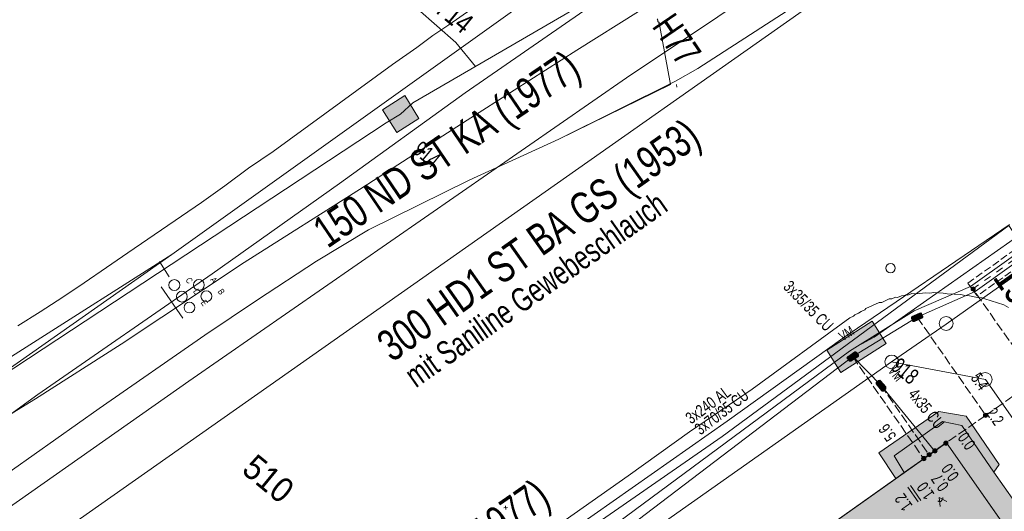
# Model space of a CAD drawing. Header units: metres. Extents: x -740 to 758, y -633 to 854.
# Tile 688 of 1056: x 153 to 197, y -101 to -79. Entities that reach past the tile are written whole.
import ezdxf

# ---------------------------------------------------------------- set-up
doc = ezdxf.new("R2010")
doc.units = ezdxf.units.M
doc.header["$MEASUREMENT"] = 0
for name, pattern in [('333_125', [0.4576, 0.3328, -0.1248]), ('333_333', [0.6656, 0.3328, -0.3328]), ('416_125', [0.5408, 0.416, -0.1248])]:
    doc.linetypes.add(name, pattern=pattern)
for name, color, linetype in [('Gas.LOVION', 7, 'Continuous'), ('gas_projekt.LOVION', 7, 'Continuous'), ('Grundkarte.LOVION', 7, 'Continuous'), ('Grundkarte_Text.LOVION', 7, 'Continuous'), ('Strom.LOVION', 7, 'Continuous'), ('StromBemass.LOVION', 7, 'Continuous'), ('Telko.LOVION', 7, 'Continuous'), ('Wasser.LOVION', 7, 'Continuous')]:
    doc.layers.add(name, color=color, linetype=linetype)
doc.styles.add('ERSTELLTER_STIL_1', font='arial.ttf')

msp = doc.modelspace()

# ---------------------------------------------------------------- hatches: boundary and pattern name
at = {"layer": 'Grundkarte.LOVION', "linetype": 'Continuous', "lineweight": 18}
for color, points in [(254, [(195.708, -96.715), (194.476, -96.511), (191.762, -98.372), (192.526, -99.539), (192.913, -99.264), (192.455, -98.511), (194.639, -96.968), (195.514, -97.148), (196.961, -99.253), (197.193, -98.905)]), (254, [(195.708, -96.715), (194.476, -96.511), (191.762, -98.372), (192.526, -99.539), (192.913, -99.264), (192.455, -98.511), (194.639, -96.968), (195.514, -97.148), (196.961, -99.253), (197.193, -98.905)]), (254, [(196.961, -99.253), (195.514, -97.148), (194.639, -96.968), (192.455, -98.511), (192.913, -99.264), (194.822, -97.925), (199.356, -104.398), (200.22, -103.87)]), (254, [(196.961, -99.253), (195.514, -97.148), (194.639, -96.968), (192.455, -98.511), (192.913, -99.264), (194.822, -97.925), (199.356, -104.398), (200.22, -103.87)]), (9, [(211.479, -121.685), (194.822, -97.925), (186.722, -103.653), (185.423, -104.578), (189.899, -111.056), (189.315, -111.439), (196.878, -122.285), (197.461, -121.903), (201.964, -128.349), (203.294, -127.451)])]:
    msp.add_hatch(color=color, dxfattribs=at).paths.add_polyline_path(points)
at = {"layer": 'Strom.LOVION', "linetype": 'Continuous', "lineweight": 13}
for points in [[(193.37, -92.452), (193.71, -92.3), (193.75, -92.252), (193.747, -92.223), (193.69, -92.095), (193.658, -92.069), (193.599, -92.074), (193.259, -92.226), (193.233, -92.258), (193.239, -92.317), (193.293, -92.415), (193.279, -92.431), (193.312, -92.457)], [(190.501, -94.239), (190.822, -94.045), (190.848, -94.013), (190.842, -93.955), (190.759, -93.859), (190.756, -93.83), (190.727, -93.833), (190.711, -93.82), (190.682, -93.823), (190.364, -94.046), (190.348, -94.033), (190.35, -94.062), (190.324, -94.094), (190.356, -94.121), (190.41, -94.219), (190.442, -94.245)], [(192.077, -95.401), (191.844, -95.128), (191.812, -95.101), (191.753, -95.107), (191.658, -95.19), (191.644, -95.206), (191.65, -95.265), (191.887, -95.567), (191.919, -95.593), (191.977, -95.588), (192.073, -95.504), (192.086, -95.488)], [(194.704, -97.937), (193.9, -98.621), (194.034, -98.785), (194.855, -98.114)]]:
    msp.add_hatch(color=7, dxfattribs=at).paths.add_polyline_path(points)
at = {"layer": 'StromBemass.LOVION', "linetype": 'Continuous', "lineweight": 13}
for points in [[(196.096, -91.047), (196.103, -91.038), (196.109, -91.027), (196.113, -91.016), (196.116, -91.005), (196.117, -90.993), (196.117, -90.981), (196.116, -90.969), (196.113, -90.958), (196.108, -90.947), (196.103, -90.936), (196.096, -90.927), (196.087, -90.918), (196.078, -90.911), (196.068, -90.904), (196.057, -90.899), (196.046, -90.896), (196.034, -90.894), (196.023, -90.893), (196.011, -90.894), (195.999, -90.896), (195.988, -90.9), (195.977, -90.905), (195.967, -90.911), (195.958, -90.919), (195.95, -90.927), (195.943, -90.937), (195.937, -90.947), (195.933, -90.958), (195.93, -90.97), (195.929, -90.982), (195.929, -90.994), (195.93, -91.005), (195.933, -91.017), (195.938, -91.028), (195.943, -91.038), (195.95, -91.048), (195.958, -91.056), (195.968, -91.064), (195.978, -91.07), (195.988, -91.075), (196, -91.079), (196.011, -91.081), (196.023, -91.082), (196.035, -91.081), (196.047, -91.079), (196.058, -91.075), (196.069, -91.07), (196.079, -91.064), (196.088, -91.056)], [(193.564, -92.325), (193.571, -92.315), (193.576, -92.305), (193.581, -92.294), (193.584, -92.282), (193.585, -92.27), (193.585, -92.259), (193.584, -92.247), (193.581, -92.235), (193.576, -92.224), (193.57, -92.214), (193.563, -92.204), (193.555, -92.196), (193.546, -92.188), (193.536, -92.182), (193.525, -92.177), (193.514, -92.173), (193.502, -92.171), (193.49, -92.17), (193.479, -92.171), (193.467, -92.173), (193.456, -92.177), (193.445, -92.182), (193.435, -92.189), (193.426, -92.196), (193.418, -92.205), (193.411, -92.214), (193.405, -92.225), (193.401, -92.236), (193.398, -92.247), (193.396, -92.259), (193.396, -92.271), (193.398, -92.283), (193.401, -92.294), (193.405, -92.305), (193.411, -92.316), (193.418, -92.325), (193.426, -92.334), (193.435, -92.342), (193.445, -92.348), (193.456, -92.353), (193.467, -92.357), (193.479, -92.359), (193.491, -92.359), (193.503, -92.359), (193.514, -92.356), (193.526, -92.353), (193.537, -92.348), (193.547, -92.341), (193.556, -92.334)], [(190.667, -94.1), (190.674, -94.09), (190.68, -94.08), (190.684, -94.069), (190.687, -94.057), (190.688, -94.046), (190.688, -94.034), (190.687, -94.022), (190.684, -94.011), (190.68, -94), (190.674, -93.99), (190.667, -93.98), (190.659, -93.971), (190.65, -93.964), (190.64, -93.958), (190.629, -93.953), (190.618, -93.949), (190.606, -93.947), (190.594, -93.946), (190.583, -93.947), (190.571, -93.949), (190.56, -93.953), (190.549, -93.958), (190.539, -93.964), (190.53, -93.972), (190.522, -93.98), (190.515, -93.99), (190.51, -94), (190.505, -94.011), (190.502, -94.023), (190.501, -94.035), (190.501, -94.046), (190.502, -94.058), (190.505, -94.069), (190.51, -94.08), (190.516, -94.091), (190.522, -94.1), (190.531, -94.109), (190.54, -94.116), (190.55, -94.123), (190.56, -94.128), (190.572, -94.131), (190.583, -94.133), (190.595, -94.134), (190.607, -94.133), (190.618, -94.131), (190.63, -94.127), (190.64, -94.122), (190.65, -94.116), (190.659, -94.108)], [(191.944, -95.408), (191.951, -95.399), (191.957, -95.388), (191.961, -95.377), (191.964, -95.366), (191.965, -95.354), (191.965, -95.342), (191.964, -95.33), (191.961, -95.318), (191.956, -95.307), (191.951, -95.297), (191.944, -95.287), (191.935, -95.279), (191.926, -95.271), (191.916, -95.265), (191.905, -95.26), (191.894, -95.256), (191.882, -95.254), (191.87, -95.253), (191.858, -95.254), (191.847, -95.256), (191.835, -95.26), (191.824, -95.265), (191.814, -95.271), (191.805, -95.279), (191.797, -95.288), (191.79, -95.297), (191.784, -95.308), (191.78, -95.319), (191.777, -95.331), (191.776, -95.342), (191.776, -95.354), (191.777, -95.366), (191.78, -95.378), (191.785, -95.389), (191.79, -95.399), (191.797, -95.409), (191.806, -95.418), (191.815, -95.425), (191.825, -95.432), (191.836, -95.437), (191.847, -95.44), (191.859, -95.442), (191.871, -95.443), (191.883, -95.442), (191.895, -95.44), (191.906, -95.436), (191.917, -95.431), (191.927, -95.425), (191.936, -95.417)], [(196.657, -96.744), (196.664, -96.734), (196.669, -96.724), (196.674, -96.713), (196.677, -96.701), (196.678, -96.69), (196.678, -96.678), (196.676, -96.666), (196.673, -96.654), (196.669, -96.643), (196.663, -96.633), (196.656, -96.623), (196.648, -96.615), (196.639, -96.607), (196.629, -96.601), (196.618, -96.596), (196.607, -96.592), (196.595, -96.59), (196.583, -96.589), (196.571, -96.59), (196.559, -96.592), (196.548, -96.596), (196.537, -96.601), (196.527, -96.607), (196.518, -96.615), (196.51, -96.624), (196.503, -96.633), (196.497, -96.644), (196.493, -96.655), (196.49, -96.666), (196.489, -96.678), (196.489, -96.69), (196.49, -96.702), (196.493, -96.714), (196.498, -96.725), (196.503, -96.735), (196.51, -96.745), (196.519, -96.753), (196.528, -96.761), (196.538, -96.767), (196.549, -96.772), (196.56, -96.776), (196.572, -96.778), (196.584, -96.779), (196.596, -96.778), (196.607, -96.776), (196.619, -96.772), (196.629, -96.767), (196.639, -96.76), (196.649, -96.753)], [(194.368, -98.348), (194.375, -98.338), (194.38, -98.327), (194.385, -98.316), (194.388, -98.304), (194.389, -98.292), (194.389, -98.28), (194.388, -98.269), (194.385, -98.257), (194.38, -98.246), (194.374, -98.235), (194.367, -98.226), (194.359, -98.217), (194.35, -98.209), (194.34, -98.203), (194.329, -98.198), (194.317, -98.194), (194.305, -98.192), (194.293, -98.191), (194.281, -98.192), (194.27, -98.194), (194.258, -98.198), (194.247, -98.203), (194.237, -98.21), (194.228, -98.217), (194.22, -98.226), (194.213, -98.236), (194.207, -98.246), (194.203, -98.257), (194.2, -98.269), (194.198, -98.281), (194.198, -98.293), (194.2, -98.305), (194.203, -98.317), (194.207, -98.328), (194.213, -98.338), (194.22, -98.348), (194.228, -98.357), (194.238, -98.364), (194.248, -98.371), (194.259, -98.376), (194.27, -98.38), (194.282, -98.382), (194.294, -98.382), (194.306, -98.382), (194.318, -98.379), (194.329, -98.376), (194.34, -98.37), (194.35, -98.364), (194.359, -98.356)], [(194.37, -98.348), (194.377, -98.338), (194.383, -98.328), (194.387, -98.316), (194.39, -98.305), (194.392, -98.293), (194.392, -98.281), (194.39, -98.269), (194.387, -98.258), (194.383, -98.246), (194.377, -98.236), (194.37, -98.226), (194.362, -98.218), (194.352, -98.21), (194.342, -98.204), (194.331, -98.198), (194.32, -98.195), (194.308, -98.193), (194.296, -98.192), (194.284, -98.193), (194.273, -98.195), (194.261, -98.199), (194.25, -98.204), (194.24, -98.21), (194.231, -98.218), (194.223, -98.227), (194.216, -98.236), (194.21, -98.247), (194.206, -98.258), (194.203, -98.27), (194.201, -98.282), (194.201, -98.294), (194.203, -98.305), (194.206, -98.317), (194.21, -98.328), (194.216, -98.339), (194.223, -98.348), (194.232, -98.357), (194.241, -98.365), (194.251, -98.371), (194.262, -98.376), (194.273, -98.38), (194.285, -98.382), (194.297, -98.383), (194.309, -98.382), (194.321, -98.38), (194.332, -98.376), (194.343, -98.371), (194.353, -98.364), (194.362, -98.357)], [(194.862, -98.001), (194.869, -97.992), (194.875, -97.982), (194.879, -97.971), (194.882, -97.959), (194.883, -97.948), (194.883, -97.936), (194.882, -97.924), (194.879, -97.913), (194.874, -97.902), (194.869, -97.891), (194.862, -97.882), (194.854, -97.873), (194.845, -97.866), (194.835, -97.86), (194.824, -97.855), (194.813, -97.851), (194.801, -97.849), (194.789, -97.848), (194.778, -97.849), (194.766, -97.851), (194.755, -97.855), (194.744, -97.86), (194.734, -97.866), (194.725, -97.874), (194.717, -97.882), (194.71, -97.892), (194.705, -97.902), (194.7, -97.913), (194.697, -97.925), (194.696, -97.936), (194.696, -97.948), (194.698, -97.96), (194.701, -97.971), (194.705, -97.982), (194.711, -97.992), (194.718, -98.002), (194.726, -98.011), (194.735, -98.018), (194.745, -98.024), (194.755, -98.029), (194.767, -98.033), (194.778, -98.035), (194.79, -98.036), (194.802, -98.035), (194.813, -98.033), (194.824, -98.029), (194.835, -98.024), (194.845, -98.018), (194.854, -98.01)], [(194.865, -98.001), (194.872, -97.992), (194.877, -97.981), (194.881, -97.97), (194.884, -97.959), (194.886, -97.948), (194.886, -97.936), (194.884, -97.924), (194.881, -97.913), (194.877, -97.902), (194.871, -97.892), (194.864, -97.882), (194.856, -97.874), (194.847, -97.867), (194.837, -97.86), (194.827, -97.855), (194.816, -97.852), (194.804, -97.85), (194.793, -97.849), (194.781, -97.85), (194.769, -97.852), (194.758, -97.856), (194.748, -97.861), (194.738, -97.867), (194.729, -97.874), (194.721, -97.883), (194.714, -97.892), (194.709, -97.903), (194.704, -97.914), (194.701, -97.925), (194.7, -97.936), (194.7, -97.948), (194.701, -97.96), (194.704, -97.971), (194.709, -97.982), (194.714, -97.992), (194.721, -98.002), (194.729, -98.01), (194.738, -98.017), (194.748, -98.024), (194.759, -98.029), (194.77, -98.032), (194.781, -98.034), (194.793, -98.035), (194.805, -98.034), (194.816, -98.032), (194.827, -98.028), (194.838, -98.023), (194.848, -98.017), (194.857, -98.01)], [(193.865, -98.694), (193.872, -98.684), (193.878, -98.674), (193.882, -98.662), (193.885, -98.651), (193.887, -98.639), (193.887, -98.627), (193.885, -98.615), (193.882, -98.603), (193.878, -98.592), (193.872, -98.582), (193.865, -98.572), (193.857, -98.563), (193.847, -98.556), (193.837, -98.549), (193.826, -98.544), (193.815, -98.54), (193.803, -98.538), (193.791, -98.537), (193.779, -98.538), (193.767, -98.541), (193.756, -98.544), (193.745, -98.549), (193.735, -98.556), (193.726, -98.564), (193.717, -98.572), (193.71, -98.582), (193.705, -98.593), (193.7, -98.604), (193.697, -98.615), (193.696, -98.627), (193.696, -98.639), (193.697, -98.651), (193.7, -98.663), (193.705, -98.674), (193.711, -98.685), (193.718, -98.694), (193.726, -98.703), (193.735, -98.711), (193.745, -98.717), (193.756, -98.722), (193.768, -98.726), (193.78, -98.728), (193.792, -98.729), (193.804, -98.728), (193.815, -98.726), (193.827, -98.722), (193.838, -98.717), (193.848, -98.71), (193.857, -98.703)], [(193.87, -98.696), (193.877, -98.686), (193.883, -98.675), (193.887, -98.664), (193.89, -98.653), (193.892, -98.641), (193.892, -98.629), (193.89, -98.617), (193.887, -98.606), (193.883, -98.595), (193.877, -98.584), (193.87, -98.575), (193.862, -98.566), (193.853, -98.558), (193.842, -98.552), (193.832, -98.547), (193.82, -98.543), (193.809, -98.541), (193.797, -98.54), (193.785, -98.541), (193.773, -98.543), (193.762, -98.547), (193.751, -98.552), (193.741, -98.559), (193.732, -98.566), (193.724, -98.575), (193.717, -98.585), (193.711, -98.595), (193.707, -98.606), (193.704, -98.618), (193.702, -98.63), (193.702, -98.642), (193.704, -98.653), (193.707, -98.665), (193.711, -98.676), (193.717, -98.686), (193.724, -98.696), (193.732, -98.705), (193.741, -98.712), (193.752, -98.719), (193.762, -98.724), (193.774, -98.727), (193.785, -98.729), (193.797, -98.73), (193.809, -98.729), (193.821, -98.727), (193.832, -98.723), (193.843, -98.718), (193.853, -98.712), (193.862, -98.704)], [(194.111, -98.519), (194.118, -98.51), (194.124, -98.499), (194.128, -98.488), (194.131, -98.477), (194.133, -98.465), (194.133, -98.453), (194.131, -98.441), (194.128, -98.429), (194.124, -98.418), (194.118, -98.408), (194.111, -98.398), (194.103, -98.39), (194.094, -98.382), (194.084, -98.376), (194.073, -98.371), (194.061, -98.367), (194.05, -98.365), (194.038, -98.364), (194.026, -98.365), (194.014, -98.367), (194.003, -98.371), (193.992, -98.376), (193.982, -98.383), (193.973, -98.39), (193.965, -98.399), (193.958, -98.409), (193.952, -98.419), (193.948, -98.43), (193.945, -98.442), (193.943, -98.453), (193.944, -98.465), (193.945, -98.477), (193.948, -98.489), (193.952, -98.5), (193.958, -98.51), (193.965, -98.52), (193.973, -98.528), (193.983, -98.536), (193.993, -98.542), (194.004, -98.547), (194.015, -98.551), (194.027, -98.553), (194.038, -98.554), (194.05, -98.553), (194.062, -98.551), (194.073, -98.547), (194.084, -98.542), (194.094, -98.536), (194.103, -98.528)]]:
    msp.add_hatch(color=7, dxfattribs=at).paths.add_polyline_path(points)
at = {"layer": 'Telko.LOVION', "linetype": 'Continuous', "lineweight": 13}
for points in [[(170.001, -83.934), (171.003, -83.304), (170.371, -82.272), (169.355, -82.918)], [(190.049, -94.756), (192.093, -93.448), (191.463, -92.446), (189.419, -93.754)], [(190.049, -94.756), (192.093, -93.448), (191.463, -92.446), (189.419, -93.754)]]:
    msp.add_hatch(color=7, dxfattribs=at).paths.add_polyline_path(points)

# ---------------------------------------------------------------- linework, layer by layer
at = {"layer": 'Gas.LOVION', "color": 1, "linetype": 'Continuous', "lineweight": 18}
msp.add_lwpolyline([(294.203, -4.359), (288.634, -8.612), (288.22, -8.919), (288.066, -9.008), (287.873, -9.145), (287.65, -9.285), (287.287, -9.498), (286.218, -9.454), (284.908, -10.262), (284.489, -10.51), (266.262, -23.449), (250.316, -34.629), (241.461, -40.948), (192.719, -75.358), (149.628, -105.61), (149.061, -106.005), (148.425, -106.452), (147.9, -106.828), (147.208, -107.309), (145.589, -108.428), (141.605, -111.212), (128.564, -120.364), (117.363, -128.227)], dxfattribs=at)
at = {"layer": 'Gas.LOVION', "color": 5, "linetype": 'Continuous', "lineweight": 18}
for points in [[(115.531, -126.721), (121.124, -122.864), (160.62, -95.151), (180.371, -81.472), (188.624, -75.95), (195.972, -71.301), (197.304, -73.284), (204.908, -67.93), (205.685, -67.411), (206.003, -67.187)], [(247.544, -148.956), (245.732, -146.444), (241.281, -141.278), (240.336, -140.233), (236.034, -143.239), (228.887, -133.165), (225.033, -127.601), (220.305, -120.807), (217.287, -116.551), (214.679, -112.845), (212.587, -109.887), (210.594, -107.038), (204.242, -97.994), (203.693, -97.22), (197.631, -88.119), (184.686, -97.645), (177.765, -102.43), (156.123, -117.625), (134.48, -133.115), (128.45, -137.34)]]:
    msp.add_lwpolyline(points, dxfattribs=at)
at = {"layer": 'Grundkarte.LOVION', "color": 253, "linetype": 'Continuous', "lineweight": 18}
for points in [[(189.881, 20.022), (196.768, 21.523), (196.893, 19.644), (190.178, 13.963), (193.06, 9.87), (207.399, -10.422), (214.854, -21.072), (205.625, -27.649), (192.011, -37.138), (185.236, -41.908), (180.121, -45.512), (184.719, -52.037), (185.37, -52.949), (192.723, -63.461), (193.89, -65.121), (190.879, -67.277), (159.854, -89.433), (146.691, -97.784), (132.998, -104.354), (108.878, -121.254)], [(149.147, -98.726), (153.693, -95.947), (157.559, -93.47), (163.111, -89.794), (168.484, -86.402), (173.182, -83.371), (178.136, -80.227), (180.92, -78.477)], [(149.147, -98.726), (153.693, -95.947), (157.559, -93.47), (163.111, -89.794), (168.484, -86.402), (173.182, -83.371), (178.136, -80.227), (180.92, -78.477)], [(181.754, -78.839), (181.786, -78.865), (181.792, -78.924), (181.824, -78.95), (181.83, -79.009), (181.862, -79.035), (181.873, -79.152), (182.365, -81.764), (177.316, -84.238), (173.27, -86.082), (168.731, -88.329), (166.387, -89.74), (163.719, -91.479), (161.333, -93.072), (156.572, -96.374), (150.683, -100.526)], [(181.754, -78.839), (181.786, -78.865), (181.792, -78.924), (181.824, -78.95), (181.83, -79.009), (181.862, -79.035), (181.873, -79.152), (182.365, -81.764), (177.316, -84.238), (173.27, -86.082), (168.731, -88.329), (166.387, -89.74), (163.719, -91.479), (161.333, -93.072), (156.572, -96.374), (150.683, -100.526)], [(175.192, -106.347), (192.336, -94.267), (196.581, -95.064), (210.732, -115.256)], [(200.22, -103.87), (196.961, -99.253), (197.193, -98.905), (195.708, -96.715), (194.476, -96.511), (191.762, -98.372), (192.526, -99.539), (186.722, -103.653)]]:
    msp.add_lwpolyline(points, dxfattribs=at)
at = {"layer": 'Grundkarte.LOVION', "color": 8, "linetype": 'Continuous', "lineweight": 18}
for points in [[(306.193, -14.24), (209.538, -82.181), (194.801, -92.578), (192.336, -94.267), (175.192, -106.347), (166.201, -112.634), (130.053, -138.011), (129.607, -138.291)], [(306.193, -14.24), (209.538, -82.181), (194.801, -92.578), (192.336, -94.267), (175.192, -106.347), (166.201, -112.634), (130.053, -138.011), (129.607, -138.291)], [(159.822, -16.551), (172.666, -34.862), (180.121, -45.512), (184.719, -52.037), (181.459, -54.366), (190.879, -67.277), (159.854, -89.433), (146.691, -97.784), (132.998, -104.354), (119.05, -110.122), (104.366, -114.099), (101.036, -114.809)], [(111.385, -123.314), (126.409, -112.831), (138.639, -104.305), (159.854, -89.433), (190.879, -67.277), (193.89, -65.121), (195.606, -67.554), (207.496, -59.18), (220.934, -49.708), (230.338, -43.114), (241.455, -35.288), (245.606, -32.4)], [(180.92, -78.477), (178.136, -80.227), (173.182, -83.371), (168.484, -86.402), (163.111, -89.794), (157.559, -93.47), (153.693, -95.947), (149.147, -98.726), (144.848, -101.008), (139.626, -103.824), (138.639, -104.305), (159.854, -89.433), (190.879, -67.277)], [(152.898, -92.655), (153.901, -92.025), (154.93, -91.363), (155.9, -90.706), (156.897, -90.018), (157.867, -89.361), (161.191, -87.086), (162.241, -86.333), (163.317, -85.548), (164.425, -84.789), (169.804, -80.864), (170.912, -80.106), (171.628, -79.563), (172.349, -79.079), (173.844, -78.046)], [(187.626, -78.442), (183.596, -81.053), (182.588, -81.624), (177.316, -84.238), (173.27, -86.082), (168.731, -88.329), (166.387, -89.74), (163.719, -91.479), (161.333, -93.072), (156.572, -96.374), (150.683, -100.526)], [(111.385, -123.314), (126.409, -112.831), (127.138, -112.73), (130.824, -112.044), (135.416, -111.241), (135.855, -110.902), (137.954, -109.396), (140.59, -107.631), (143.24, -105.717), (147.725, -102.619), (150.683, -100.526), (156.572, -96.374), (161.333, -93.072), (163.719, -91.479), (166.387, -89.74), (168.731, -88.329), (173.27, -86.082), (177.316, -84.238), (182.365, -81.764), (181.873, -79.152), (181.856, -78.977), (181.792, -78.924), (181.78, -78.807)], [(182.643, -81.885), (182.631, -81.768)], [(101.036, -114.809), (104.366, -114.099), (119.05, -110.122), (132.998, -104.354), (108.878, -121.254), (132.998, -104.354), (146.691, -97.784), (159.854, -89.433), (138.639, -104.305), (126.409, -112.831), (111.385, -123.314)], [(196.428, -91.384), (196.22, -91.375), (195.858, -91.292), (195.65, -91.283), (195.469, -91.241), (194.845, -91.214), (194.664, -91.172), (194.248, -91.154), (194.073, -91.171), (193.865, -91.162), (193.455, -91.202), (193.247, -91.193), (193.077, -91.268), (192.986, -91.248), (192.901, -91.286), (192.784, -91.297), (192.614, -91.373), (192.524, -91.352), (192.354, -91.428), (192.237, -91.439), (191.897, -91.591), (191.78, -91.602), (191.185, -91.867), (191.132, -91.931), (190.962, -92.007), (190.851, -92.077), (190.681, -92.153), (190.628, -92.217), (190.458, -92.293), (186.043, -95.503), (183.217, -97.434), (180.456, -99.418), (176.39, -102.269)], [(197.624, -91.829), (197.405, -91.702), (196.551, -91.431), (196.428, -91.384)]]:
    msp.add_lwpolyline(points, dxfattribs=at)
for points in [[(192.336, -94.267), (194.801, -92.578), (209.538, -82.181), (208.713, -86.134), (212.424, -91.446), (213.457, -92.941), (219.363, -101.348), (220.428, -102.87), (226.435, -111.415), (227.43, -112.825), (232.627, -120.327), (243.723, -136.177), (247.968, -136.974), (229.741, -147.948), (230.725, -143.803), (215.611, -122.227), (196.581, -95.064)], [(192.336, -94.267), (194.801, -92.578), (209.538, -82.181), (208.713, -86.134), (212.424, -91.446), (213.457, -92.941), (219.363, -101.348), (220.428, -102.87), (226.435, -111.415), (227.43, -112.825), (232.627, -120.327), (243.723, -136.177), (247.968, -136.974), (229.741, -147.948), (230.725, -143.803), (215.611, -122.227), (196.581, -95.064)], [(196.002, -135.996), (193.904, -132.98), (189.44, -126.618), (175.192, -106.347), (192.336, -94.267), (196.581, -95.064), (215.611, -122.227)], [(211.479, -121.685), (203.294, -127.451), (201.964, -128.349), (197.461, -121.903), (196.878, -122.285), (189.315, -111.439), (189.899, -111.056), (185.423, -104.578), (186.722, -103.653), (194.822, -97.925)]]:
    msp.add_lwpolyline(points, close=True, dxfattribs=at)
at = {"layer": 'Grundkarte.LOVION', "color": 253, "linetype": 'Continuous', "lineweight": 18}
msp.add_lwpolyline([(229.741, -147.948), (197.986, -165.358), (196.735, -163.145), (196.412, -162.556), (195.074, -160.057), (190.937, -152.511), (185.824, -143.139), (183.672, -139.27), (193.904, -132.98), (189.44, -126.618), (175.192, -106.347), (192.336, -94.267), (196.581, -95.064), (215.611, -122.227), (230.725, -143.803)], close=True, dxfattribs=at)
at = {"layer": 'Grundkarte.LOVION', "color": 251, "linetype": 'Continuous', "lineweight": 13}
for points in [[(195.708, -96.715), (197.193, -98.905), (196.961, -99.253), (195.514, -97.148), (194.639, -96.968), (192.455, -98.511), (192.913, -99.264), (192.526, -99.539), (191.762, -98.372), (194.476, -96.511)], [(195.708, -96.715), (197.193, -98.905), (196.961, -99.253), (195.514, -97.148), (194.639, -96.968), (192.455, -98.511), (192.913, -99.264), (192.526, -99.539), (191.762, -98.372), (194.476, -96.511)], [(196.961, -99.253), (200.22, -103.87), (199.356, -104.398), (194.822, -97.925), (192.913, -99.264), (192.455, -98.511), (194.639, -96.968), (195.514, -97.148)], [(196.961, -99.253), (200.22, -103.87), (199.356, -104.398), (194.822, -97.925), (192.913, -99.264), (192.455, -98.511), (194.639, -96.968), (195.514, -97.148)]]:
    msp.add_lwpolyline(points, close=True, dxfattribs=at)
at = {"layer": 'Grundkarte.LOVION', "color": 7, "linetype": 'Continuous', "lineweight": 13}
msp.add_circle((192.294, -90.049), 0.209, dxfattribs=at)
at = {"layer": 'Grundkarte.LOVION', "color": 9, "linetype": 'Continuous', "lineweight": 18}
for centre, radius in [((194.801, -92.545), 0.312), ((192.348, -94.277), 0.308), ((196.566, -95.067), 0.312)]:
    msp.add_circle(centre, radius, dxfattribs=at)
at = {"layer": 'Strom.LOVION', "color": 150, "linetype": 'Continuous', "lineweight": 18}
for points in [[(226.977, -74.787), (224.091, -70.665), (217.538, -75.429), (214.995, -77.081), (209.567, -80.213), (208.037, -81.486), (207.179, -82.693), (206.633, -83.455), (205.906, -84.177), (205.057, -84.718), (196.12, -91.104), (193.499, -92.262), (190.585, -94.039)], [(165.152, -112.176), (170.959, -108.844), (178.823, -102.977), (190.585, -94.039)]]:
    msp.add_lwpolyline(points, dxfattribs=at)
at = {"layer": 'Strom.LOVION', "color": 1, "linetype": 'Continuous', "lineweight": 18}
msp.add_lwpolyline([(115.789, -98.071), (116.995, -102.401), (122.841, -121.233), (132.792, -134.743), (143.218, -127.561), (155.069, -118.481), (163.128, -113.097), (165.009, -111.924), (170.586, -108.511), (178.52, -102.593), (190.442, -93.787), (193.354, -91.98), (195.905, -90.874), (204.872, -84.485), (205.72, -83.944), (206.392, -83.257), (206.925, -82.511), (207.825, -81.285), (209.395, -79.964), (214.762, -76.513), (217.193, -74.931), (222.22, -71.173), (225.498, -75.833)], dxfattribs=at)
at = {"layer": 'Strom.LOVION', "color": 7, "linetype": '333_125', "lineweight": 13}
msp.add_lwpolyline([(204.767, -84.318), (205.178, -84.898), (196.199, -91.303), (195.787, -90.723)], close=True, dxfattribs=at)
at = {"layer": 'Strom.LOVION', "color": 9, "linetype": '333_333', "lineweight": 18}
msp.add_lwpolyline([(195.992, -90.998), (204.974, -84.623)], dxfattribs=at)
at = {"layer": 'Strom.LOVION', "color": 7, "linetype": 'Continuous', "lineweight": 13}
for points in [[(193.37, -92.452), (193.312, -92.457), (193.279, -92.431), (193.293, -92.415), (193.239, -92.317), (193.233, -92.258), (193.259, -92.226), (193.599, -92.074), (193.658, -92.069), (193.69, -92.095), (193.747, -92.223), (193.75, -92.252), (193.71, -92.3)], [(190.501, -94.239), (190.442, -94.245), (190.41, -94.219), (190.356, -94.121), (190.324, -94.094), (190.35, -94.062), (190.348, -94.033), (190.364, -94.046), (190.682, -93.823), (190.711, -93.82), (190.727, -93.833), (190.756, -93.83), (190.759, -93.859), (190.842, -93.955), (190.848, -94.013), (190.822, -94.045)], [(192.077, -95.401), (192.086, -95.488), (192.073, -95.504), (191.977, -95.588), (191.919, -95.593), (191.887, -95.567), (191.65, -95.265), (191.644, -95.206), (191.658, -95.19), (191.753, -95.107), (191.812, -95.101), (191.844, -95.128)]]:
    msp.add_lwpolyline(points, close=True, dxfattribs=at)
at = {"layer": 'Strom.LOVION', "color": 5, "linetype": 'Continuous', "lineweight": 18}
msp.add_lwpolyline([(190.585, -94.039), (191.864, -95.333), (194.281, -98.288)], dxfattribs=at)
at = {"layer": 'Strom.LOVION', "color": 250, "linetype": 'Continuous', "lineweight": 18}
for points in [[(174.833, -100.855), (175.008, -100.838)], [(174.912, -100.758), (174.929, -100.934)]]:
    msp.add_lwpolyline(points, dxfattribs=at)
at = {"layer": 'StromBemass.LOVION', "color": 7, "linetype": '416_125', "lineweight": 13}
for points in [[(196.592, -96.688), (198.888, -95.075), (196.021, -90.995)], [(193.499, -92.262), (196.592, -96.688), (194.779, -97.944), (194.294, -98.272), (194.032, -98.461), (193.782, -98.633)], [(190.585, -94.039), (193.798, -98.646)], [(191.864, -95.333), (194.032, -98.461)]]:
    msp.add_lwpolyline(points, dxfattribs=at)
at = {"layer": 'StromBemass.LOVION', "color": 7, "linetype": 'Continuous', "lineweight": 13}
for points in [[(193.545, -100.592), (193.067, -99.929)], [(193.657, -100.522), (193.191, -99.843)], [(194.427, -100.535), (194.475, -100.575), (194.563, -100.566), (194.655, -100.454), (194.649, -100.395)], [(194.54, -100.79), (194.487, -100.396), (194.829, -100.57)]]:
    msp.add_lwpolyline(points, dxfattribs=at)
for centre, radius in [((196.023, -90.987), 0.0945), ((193.491, -92.265), 0.0946), ((190.595, -94.04), 0.0939), ((191.871, -95.348), 0.0951), ((196.583, -96.684), 0.0949), ((194.294, -98.287), 0.0957), ((194.297, -98.287), 0.0954), ((194.79, -97.942), 0.0938), ((194.793, -97.942), 0.0931), ((193.791, -98.633), 0.0957), ((193.797, -98.635), 0.0949), ((194.038, -98.459), 0.0949)]:
    msp.add_circle(centre, radius, dxfattribs=at)
at = {"layer": 'Telko.LOVION', "color": 1, "linetype": 'Continuous', "lineweight": 18}
msp.add_lwpolyline([(190.805, -93.574), (191.548, -93.162), (208.806, -81.041), (209.425, -80.419), (209.079, -80.054), (205.529, -63.244), (205.226, -62.564), (204.597, -62.936), (170.727, -82.592), (170.171, -83.104), (169.529, -83.492), (149.48, -96.684), (148.972, -97.236), (144.444, -99.895), (136.406, -84.189)], dxfattribs=at)
at = {"layer": 'Telko.LOVION', "color": 49, "linetype": 'Continuous', "lineweight": 18}
msp.add_lwpolyline([(170.091, -77.6), (172.663, -79.875), (173.552, -80.956)], dxfattribs=at)
at = {"layer": 'Telko.LOVION', "color": 7, "linetype": 'Continuous', "lineweight": 13}
for points in [[(170.001, -83.934), (169.355, -82.918), (170.371, -82.272), (171.003, -83.304)], [(170.001, -83.934), (169.355, -82.918), (170.371, -82.272), (171.003, -83.304)], [(190.049, -94.756), (189.419, -93.754), (191.463, -92.446), (192.093, -93.448)], [(190.049, -94.756), (189.419, -93.754), (191.463, -92.446), (192.093, -93.448)]]:
    msp.add_lwpolyline(points, close=True, dxfattribs=at)
for points in [[(159.731, -90.435), (159.294, -89.754)], [(159.361, -90.885), (160.343, -92.311)]]:
    msp.add_lwpolyline(points, dxfattribs=at)
for centre, radius in [((159.963, -90.811), 0.246), ((161.07, -90.805), 0.246), ((160.303, -91.333), 0.245), ((161.411, -91.319), 0.245), ((160.646, -91.824), 0.245)]:
    msp.add_circle(centre, radius, dxfattribs=at)
at = {"layer": 'Wasser.LOVION', "color": 150, "linetype": 'Continuous', "lineweight": 18}
for points in [[(112.879, -124.542), (122.135, -118.096), (131.381, -111.694), (136.934, -107.723), (141.721, -104.388), (147.568, -100.255), (153.806, -95.743), (161.668, -90.305), (167.417, -86.226), (173.091, -82.139), (181.95, -76.012), (188.615, -71.178), (192.504, -68.478), (192.758, -68.202), (193.191, -68.396), (196.486, -73.231), (197.126, -74.188), (204.135, -69.395), (205.063, -68.757), (205.617, -68.378), (206.004, -68.104), (206.804, -67.523), (207.358, -67.144), (211.172, -64.436)], [(197.658, -88.087), (197.644, -88.103), (190.134, -93.211), (184.913, -96.943), (178.053, -101.752), (168.227, -108.565), (162.913, -112.409), (160.469, -114.008), (153.458, -118.934), (140.388, -128.089), (137.258, -130.39), (129.352, -135.981), (127.92, -136.904)]]:
    msp.add_lwpolyline(points, dxfattribs=at)

# ---------------------------------------------------------------- texts
at = {"layer": 'Gas.LOVION', "color": 5, "linetype": 'Continuous', "lineweight": 18, "char_height": 1.42278, "attachment_point": 7, "style": 'ERSTELLTER_STIL_1'}
for insert, rotation in [((167.121, -89.534), 34.2426), ((196.53, -90.73), 305.2983)]:
    msp.add_mtext('{\\A1;\\W0.72102x;150 ND ST KA (1977)}', dxfattribs=dict(at, insert=insert, rotation=rotation))
at = {"layer": 'Gas.LOVION', "color": 1, "linetype": 'Continuous', "lineweight": 18, "insert": (170.042, -94.668), "char_height": 1.42279, "attachment_point": 7, "rotation": 35.242, "style": 'ERSTELLTER_STIL_1'}
msp.add_mtext('{\\A1;\\W0.71998x;300 HD1 ST BA GS (1953)}', dxfattribs=at)
at = {"layer": 'gas_projekt.LOVION', "color": 5, "linetype": 'Continuous', "lineweight": 18, "insert": (170.874, -95.485), "char_height": 1.06709, "attachment_point": 7, "rotation": 35.1236, "style": 'ERSTELLTER_STIL_1'}
msp.add_mtext('{\\A1;\\W0.71558x;mit Saniline Gewebeschlauch}', dxfattribs=at)
at = {"layer": 'Grundkarte_Text.LOVION', "color": 7, "linetype": 'Continuous', "lineweight": 13, "insert": (162.94, -99.244), "char_height": 1.12432, "attachment_point": 7, "rotation": 320.5834, "style": 'ERSTELLTER_STIL_1'}
msp.add_mtext('{\\A1;\\W0.89450x;510}', dxfattribs=at)
at = {"layer": 'Strom.LOVION', "color": 5, "linetype": 'Continuous', "lineweight": 18, "attachment_point": 7, "style": 'ERSTELLTER_STIL_1'}
for s, insert, char_height, rotation in [('{\\A1;\\W0.71558x;3x35/35 CU}', (187.408, -90.933), 0.53354, 314.245), ('{\\A1;\\W0.71561x;4x35 CU}', (193.048, -95.754), 0.53353, 309.2473)]:
    msp.add_mtext(s, dxfattribs=dict(at, insert=insert, char_height=char_height, rotation=rotation))
at = {"layer": 'Strom.LOVION', "color": 7, "linetype": 'Continuous', "lineweight": 13, "attachment_point": 7, "style": 'ERSTELLTER_STIL_1'}
for s, insert, char_height, rotation in [('{\\A1;\\W0.71568x;VM}', (190.13, -93.356), 0.44459, 31.2384), ('{\\A1;\\W0.71559x;VM}', (192.143, -94.687), 0.4446, 309.2453)]:
    msp.add_mtext(s, dxfattribs=dict(at, insert=insert, char_height=char_height, rotation=rotation))
at = {"layer": 'Strom.LOVION', "color": 1, "linetype": 'Continuous', "lineweight": 18, "insert": (183.296, -97.109), "char_height": 0.53354, "attachment_point": 7, "rotation": 36.2426, "style": 'ERSTELLTER_STIL_1'}
msp.add_mtext('{\\A1;\\W0.72506x;3x240 AL}', dxfattribs=at)
at = {"layer": 'Strom.LOVION', "color": 150, "linetype": 'Continuous', "lineweight": 18, "insert": (183.715, -97.602), "char_height": 0.53355, "attachment_point": 7, "rotation": 37.2447, "style": 'ERSTELLTER_STIL_1'}
msp.add_mtext('{\\A1;\\W0.71558x;3x70/35 CU}', dxfattribs=at)
at = {"layer": 'StromBemass.LOVION', "color": 7, "linetype": 'Continuous', "lineweight": 13, "attachment_point": 7, "style": 'ERSTELLTER_STIL_1'}
for s, insert, char_height, rotation in [('{\\A1;\\W0.71561x;5.4}', (195.885, -95.014), 0.53353, 305.246), ('{\\A1;\\W0.71556x;2.2}', (196.586, -96.59), 0.53354, 305.2483), ('{\\A1;\\W0.71563x;5.6}', (192.586, -97.612), 0.53354, 125.2381), ('{\\A1;\\W0.71559x;0.0}', (195.291, -97.702), 0.53353, 305.246), ('{\\A1;\\W0.71563x;0.0}', (195.421, -99.403), 0.53354, 125.2381), ('{\\A1;\\W0.71559x;0.7}', (194.963, -99.862), 0.53354, 125.2381), ('{\\A1;\\W0.71558x;1.0}', (194.311, -100.235), 0.53356, 125.2405), ('{\\A1;\\W0.71554x;1.2}', (193.311, -100.754), 0.53356, 125.2405)]:
    msp.add_mtext(s, dxfattribs=dict(at, insert=insert, char_height=char_height, rotation=rotation))
at = {"layer": 'Telko.LOVION', "color": 220, "linetype": 'Continuous', "lineweight": 18, "insert": (170.327, -77.375), "char_height": 0.91526, "attachment_point": 7, "rotation": 320.5841, "style": 'ERSTELLTER_STIL_1'}
msp.add_mtext('{\\A1;\\W0.80002x;081714}', dxfattribs=at)
at = {"layer": 'Telko.LOVION', "color": 7, "linetype": 'Continuous', "lineweight": 13, "attachment_point": 7, "style": 'ERSTELLTER_STIL_1'}
for s, insert, char_height, rotation in [('{\\A1;\\W0.71559x;914}', (170.679, -84.82), 0.71141, 320.5833), ('{\\A1;\\W0.71585x;C}', (160.452, -90.588), 0.28335, 303.9169), ('{\\A1;\\W0.70994x;A}', (161.566, -90.574), 0.28331, 303.9228), ('{\\A1;\\W0.71600x;D}', (160.795, -91.102), 0.28334, 303.9125), ('{\\A1;\\W0.71541x;B}', (161.906, -91.102), 0.28329, 303.9184), ('{\\A1;\\W0.71530x;E}', (161.143, -91.606), 0.28335, 303.9169), ('{\\A1;\\W0.71560x;918}', (192.263, -94.59), 0.71138, 320.5866)]:
    msp.add_mtext(s, dxfattribs=dict(at, insert=insert, char_height=char_height, rotation=rotation))
at = {"layer": 'Wasser.LOVION', "color": 7, "linetype": 'Continuous', "lineweight": 13, "insert": (181.494, -79.149), "char_height": 1.2449, "attachment_point": 7, "rotation": 304.2464, "style": 'ERSTELLTER_STIL_1'}
msp.add_mtext('{\\A1;\\W0.71561x;H77}', dxfattribs=at)
at = {"layer": 'Wasser.LOVION', "color": 150, "linetype": 'Continuous', "lineweight": 18, "insert": (164.604, -109.782), "char_height": 1.42279, "attachment_point": 7, "rotation": 34.7108, "style": 'ERSTELLTER_STIL_1'}
msp.add_mtext('{\\A1;\\W0.71927x;150 GGG BA ZM (1977)}', dxfattribs=at)

doc.saveas('drawing.dxf')
